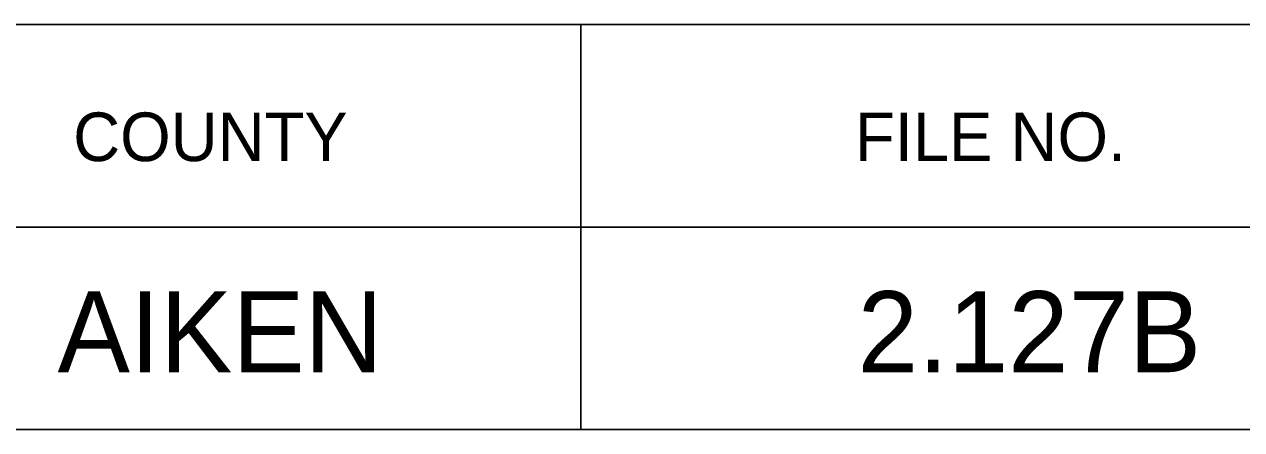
# Model space of a CAD drawing. Extents: x 1000 to 1162, y 999 to 8520.
# Drawn here: x 1140.57 to 1148.08, y 5815.05 to 5817.55 of the extents above; entities that cross this region are included whole.
import ezdxf

# ---------------------------------------------------------------- set-up
doc = ezdxf.new("R2010")
doc.units = 0
doc.layers.add('Level 20', color=7, linetype='Continuous')
doc.layers.add('Level 3', color=7, linetype='Continuous')

msp = doc.modelspace()

# ---------------------------------------------------------------- linework, layer by layer
at = {"layer": 'Level 3'}
for p, q in [((1133.055, 5817.5458), (1161.555, 5817.5458)), ((1133.055, 5817.5458), (1161.555, 5817.5458)), ((1133.055, 5817.5458), (1161.555, 5817.5458)), ((1133.055, 5817.5458), (1161.555, 5817.5458)), ((1133.055, 5817.5458), (1161.555, 5817.5458)), ((1133.055, 5817.5458), (1161.555, 5817.5458)), ((1133.055, 5817.5458), (1161.555, 5817.5458)), ((1133.055, 5817.5458), (1161.555, 5817.5458)), ((1133.055, 5817.5458), (1161.555, 5817.5458)), ((1133.055, 5817.5458), (1161.555, 5817.5458)), ((1133.055, 5817.5458), (1161.555, 5817.5458)), ((1133.055, 5817.5458), (1161.555, 5817.5458)), ((1133.055, 5817.5458), (1161.555, 5817.5458)), ((1133.055, 5817.5458), (1161.555, 5817.5458)), ((1133.055, 5817.5458), (1161.555, 5817.5458)), ((1133.055, 5817.5458), (1161.555, 5817.5458)), ((1133.055, 5817.5458), (1161.555, 5817.5458)), ((1133.055, 5817.5458), (1161.555, 5817.5458)), ((1133.055, 5817.5458), (1161.555, 5817.5458)), ((1133.055, 5817.5458), (1161.555, 5817.5458)), ((1133.055, 5817.5458), (1161.555, 5817.5458)), ((1133.055, 5817.5458), (1161.555, 5817.5458)), ((1133.055, 5817.5458), (1161.555, 5817.5458)), ((1133.055, 5817.5458), (1161.555, 5817.5458)), ((1133.055, 5817.5458), (1161.555, 5817.5458)), ((1133.055, 5817.5458), (1161.555, 5817.5458)), ((1133.055, 5817.5458), (1161.555, 5817.5458)), ((1133.055, 5817.5458), (1161.555, 5817.5458)), ((1133.055, 5817.5458), (1161.555, 5817.5458)), ((1133.055, 5817.5458), (1161.555, 5817.5458)), ((1133.055, 5817.5458), (1161.555, 5817.5458)), ((1133.055, 5817.5458), (1161.555, 5817.5458)), ((1133.055, 5817.5458), (1161.555, 5817.5458)), ((1133.055, 5817.5458), (1161.555, 5817.5458)), ((1133.055, 5817.5458), (1161.555, 5817.5458)), ((1133.055, 5817.5458), (1161.555, 5817.5458)), ((1133.055, 5817.5458), (1161.555, 5817.5458)), ((1133.055, 5817.5458), (1161.555, 5817.5458)), ((1133.055, 5817.5458), (1161.555, 5817.5458)), ((1133.055, 5817.5458), (1161.555, 5817.5458)), ((1143.9997, 5817.5458), (1143.9997, 5815.0458)), ((1143.9997, 5817.5458), (1143.9997, 5815.0458)), ((1143.9997, 5817.5458), (1143.9997, 5815.0458)), ((1143.9997, 5817.5458), (1143.9997, 5815.0458)), ((1143.9997, 5817.5458), (1143.9997, 5815.0458)), ((1143.9997, 5817.5458), (1143.9997, 5815.0458)), ((1143.9997, 5817.5458), (1143.9997, 5815.0458)), ((1143.9997, 5817.5458), (1143.9997, 5815.0458)), ((1143.9997, 5817.5458), (1143.9997, 5815.0458)), ((1143.9997, 5817.5458), (1143.9997, 5815.0458)), ((1143.9997, 5817.5458), (1143.9997, 5815.0458)), ((1143.9997, 5817.5458), (1143.9997, 5815.0458)), ((1143.9997, 5817.5458), (1143.9997, 5815.0458)), ((1143.9997, 5817.5458), (1143.9997, 5815.0458)), ((1143.9997, 5817.5458), (1143.9997, 5815.0458)), ((1143.9997, 5817.5458), (1143.9997, 5815.0458)), ((1143.9997, 5817.5458), (1143.9997, 5815.0458)), ((1143.9997, 5817.5458), (1143.9997, 5815.0458)), ((1143.9997, 5817.5458), (1143.9997, 5815.0458)), ((1143.9997, 5817.5458), (1143.9997, 5815.0458)), ((1143.9997, 5817.5458), (1143.9997, 5815.0458)), ((1143.9997, 5817.5458), (1143.9997, 5815.0458)), ((1143.9997, 5817.5458), (1143.9997, 5815.0458)), ((1143.9997, 5817.5458), (1143.9997, 5815.0458)), ((1143.9997, 5817.5458), (1143.9997, 5815.0458)), ((1143.9997, 5817.5458), (1143.9997, 5815.0458)), ((1143.9997, 5817.5458), (1143.9997, 5815.0458)), ((1143.9997, 5817.5458), (1143.9997, 5815.0458)), ((1143.9997, 5817.5458), (1143.9997, 5815.0458)), ((1143.9997, 5817.5458), (1143.9997, 5815.0458)), ((1143.9997, 5817.5458), (1143.9997, 5815.0458)), ((1143.9997, 5817.5458), (1143.9997, 5815.0458)), ((1143.9997, 5817.5458), (1143.9997, 5815.0458)), ((1143.9997, 5817.5458), (1143.9997, 5815.0458)), ((1143.9997, 5817.5458), (1143.9997, 5815.0458)), ((1143.9997, 5817.5458), (1143.9997, 5815.0458)), ((1143.9997, 5817.5458), (1143.9997, 5815.0458)), ((1143.9997, 5817.5458), (1143.9997, 5815.0458)), ((1143.9997, 5817.5458), (1143.9997, 5815.0458)), ((1143.9997, 5817.5458), (1143.9997, 5815.0458)), ((1133.055, 5816.2958), (1161.555, 5816.2958)), ((1133.055, 5816.2958), (1161.555, 5816.2958)), ((1133.055, 5816.2958), (1161.555, 5816.2958)), ((1133.055, 5816.2958), (1161.555, 5816.2958)), ((1133.055, 5816.2958), (1161.555, 5816.2958)), ((1133.055, 5816.2958), (1161.555, 5816.2958)), ((1133.055, 5816.2958), (1161.555, 5816.2958)), ((1133.055, 5816.2958), (1161.555, 5816.2958)), ((1133.055, 5816.2958), (1161.555, 5816.2958)), ((1133.055, 5816.2958), (1161.555, 5816.2958)), ((1133.055, 5816.2958), (1161.555, 5816.2958)), ((1133.055, 5816.2958), (1161.555, 5816.2958)), ((1133.055, 5816.2958), (1161.555, 5816.2958)), ((1133.055, 5816.2958), (1161.555, 5816.2958)), ((1133.055, 5816.2958), (1161.555, 5816.2958)), ((1133.055, 5816.2958), (1161.555, 5816.2958)), ((1133.055, 5816.2958), (1161.555, 5816.2958)), ((1133.055, 5816.2958), (1161.555, 5816.2958)), ((1133.055, 5816.2958), (1161.555, 5816.2958)), ((1133.055, 5816.2958), (1161.555, 5816.2958)), ((1133.055, 5816.2958), (1161.555, 5816.2958)), ((1133.055, 5816.2958), (1161.555, 5816.2958)), ((1133.055, 5816.2958), (1161.555, 5816.2958)), ((1133.055, 5816.2958), (1161.555, 5816.2958)), ((1133.055, 5816.2958), (1161.555, 5816.2958)), ((1133.055, 5816.2958), (1161.555, 5816.2958)), ((1133.055, 5816.2958), (1161.555, 5816.2958)), ((1133.055, 5816.2958), (1161.555, 5816.2958)), ((1133.055, 5816.2958), (1161.555, 5816.2958)), ((1133.055, 5816.2958), (1161.555, 5816.2958)), ((1133.055, 5816.2958), (1161.555, 5816.2958)), ((1133.055, 5816.2958), (1161.555, 5816.2958)), ((1133.055, 5816.2958), (1161.555, 5816.2958)), ((1133.055, 5816.2958), (1161.555, 5816.2958)), ((1133.055, 5816.2958), (1161.555, 5816.2958)), ((1133.055, 5816.2958), (1161.555, 5816.2958)), ((1133.055, 5816.2958), (1161.555, 5816.2958)), ((1133.055, 5816.2958), (1161.555, 5816.2958)), ((1133.055, 5816.2958), (1161.555, 5816.2958)), ((1133.055, 5816.2958), (1161.555, 5816.2958)), ((1133.055, 5815.0458), (1161.555, 5815.0458)), ((1133.055, 5815.0458), (1161.555, 5815.0458)), ((1133.055, 5815.0458), (1161.555, 5815.0458)), ((1133.055, 5815.0458), (1161.555, 5815.0458)), ((1133.055, 5815.0458), (1161.555, 5815.0458)), ((1133.055, 5815.0458), (1161.555, 5815.0458)), ((1133.055, 5815.0458), (1161.555, 5815.0458)), ((1133.055, 5815.0458), (1161.555, 5815.0458)), ((1133.055, 5815.0458), (1161.555, 5815.0458)), ((1133.055, 5815.0458), (1161.555, 5815.0458)), ((1133.055, 5815.0458), (1161.555, 5815.0458)), ((1133.055, 5815.0458), (1161.555, 5815.0458)), ((1133.055, 5815.0458), (1161.555, 5815.0458)), ((1133.055, 5815.0458), (1161.555, 5815.0458)), ((1133.055, 5815.0458), (1161.555, 5815.0458)), ((1133.055, 5815.0458), (1161.555, 5815.0458)), ((1133.055, 5815.0458), (1161.555, 5815.0458)), ((1133.055, 5815.0458), (1161.555, 5815.0458)), ((1133.055, 5815.0458), (1161.555, 5815.0458)), ((1133.055, 5815.0458), (1161.555, 5815.0458)), ((1133.055, 5815.0458), (1161.555, 5815.0458)), ((1133.055, 5815.0458), (1161.555, 5815.0458)), ((1133.055, 5815.0458), (1161.555, 5815.0458)), ((1133.055, 5815.0458), (1161.555, 5815.0458)), ((1133.055, 5815.0458), (1161.555, 5815.0458)), ((1133.055, 5815.0458), (1161.555, 5815.0458)), ((1133.055, 5815.0458), (1161.555, 5815.0458)), ((1133.055, 5815.0458), (1161.555, 5815.0458)), ((1133.055, 5815.0458), (1161.555, 5815.0458)), ((1133.055, 5815.0458), (1161.555, 5815.0458)), ((1133.055, 5815.0458), (1161.555, 5815.0458)), ((1133.055, 5815.0458), (1161.555, 5815.0458)), ((1133.055, 5815.0458), (1161.555, 5815.0458)), ((1133.055, 5815.0458), (1161.555, 5815.0458)), ((1133.055, 5815.0458), (1161.555, 5815.0458)), ((1133.055, 5815.0458), (1161.555, 5815.0458)), ((1133.055, 5815.0458), (1161.555, 5815.0458)), ((1133.055, 5815.0458), (1161.555, 5815.0458)), ((1133.055, 5815.0458), (1161.555, 5815.0458)), ((1133.055, 5815.0458), (1161.555, 5815.0458))]:
    msp.add_line(p, q, dxfattribs=at)

# ---------------------------------------------------------------- texts
at = {"layer": 'Level 20'}
for s, p in [('AIKEN', (1140.7706, 5815.4)), ('2.127B', (1145.7068, 5815.4))]:
    msp.add_text(s, height=0.5, dxfattribs=at).set_placement(p)
at = {"layer": 'Level 3'}
for s, p in [('COUNTY', (1140.8665, 5816.7021)), ('COUNTY', (1140.8665, 5816.7021)), ('COUNTY', (1140.8665, 5816.7021)), ('COUNTY', (1140.8665, 5816.7021)), ('COUNTY', (1140.8665, 5816.7021)), ('COUNTY', (1140.8665, 5816.7021)), ('COUNTY', (1140.8665, 5816.7021)), ('COUNTY', (1140.8665, 5816.7021)), ('COUNTY', (1140.8665, 5816.7021)), ('COUNTY', (1140.8665, 5816.7021)), ('COUNTY', (1140.8665, 5816.7021)), ('COUNTY', (1140.8665, 5816.7021)), ('COUNTY', (1140.8665, 5816.7021)), ('COUNTY', (1140.8665, 5816.7021)), ('COUNTY', (1140.8665, 5816.7021)), ('COUNTY', (1140.8665, 5816.7021)), ('COUNTY', (1140.8665, 5816.7021)), ('COUNTY', (1140.8665, 5816.7021)), ('COUNTY', (1140.8665, 5816.7021)), ('COUNTY', (1140.8665, 5816.7021)), ('COUNTY', (1140.8665, 5816.7021)), ('COUNTY', (1140.8665, 5816.7021)), ('COUNTY', (1140.8665, 5816.7021)), ('COUNTY', (1140.8665, 5816.7021)), ('COUNTY', (1140.8665, 5816.7021)), ('COUNTY', (1140.8665, 5816.7021)), ('COUNTY', (1140.8665, 5816.7021)), ('COUNTY', (1140.8665, 5816.7021)), ('COUNTY', (1140.8665, 5816.7021)), ('COUNTY', (1140.8665, 5816.7021)), ('COUNTY', (1140.8665, 5816.7021)), ('COUNTY', (1140.8665, 5816.7021)), ('COUNTY', (1140.8665, 5816.7021)), ('COUNTY', (1140.8665, 5816.7021)), ('COUNTY', (1140.8665, 5816.7021)), ('COUNTY', (1140.8665, 5816.7021)), ('COUNTY', (1140.8665, 5816.7021)), ('COUNTY', (1140.8665, 5816.7021)), ('COUNTY', (1140.8665, 5816.7021)), ('COUNTY', (1140.8665, 5816.7021)), ('FILE NO.', (1145.6908, 5816.7021)), ('FILE NO.', (1145.6908, 5816.7021)), ('FILE NO.', (1145.6908, 5816.7021)), ('FILE NO.', (1145.6908, 5816.7021)), ('FILE NO.', (1145.6908, 5816.7021)), ('FILE NO.', (1145.6908, 5816.7021)), ('FILE NO.', (1145.6908, 5816.7021)), ('FILE NO.', (1145.6908, 5816.7021)), ('FILE NO.', (1145.6908, 5816.7021)), ('FILE NO.', (1145.6908, 5816.7021)), ('FILE NO.', (1145.6908, 5816.7021)), ('FILE NO.', (1145.6908, 5816.7021)), ('FILE NO.', (1145.6908, 5816.7021)), ('FILE NO.', (1145.6908, 5816.7021)), ('FILE NO.', (1145.6908, 5816.7021)), ('FILE NO.', (1145.6908, 5816.7021)), ('FILE NO.', (1145.6908, 5816.7021)), ('FILE NO.', (1145.6908, 5816.7021)), ('FILE NO.', (1145.6908, 5816.7021)), ('FILE NO.', (1145.6908, 5816.7021)), ('FILE NO.', (1145.6908, 5816.7021)), ('FILE NO.', (1145.6908, 5816.7021)), ('FILE NO.', (1145.6908, 5816.7021)), ('FILE NO.', (1145.6908, 5816.7021)), ('FILE NO.', (1145.6908, 5816.7021)), ('FILE NO.', (1145.6908, 5816.7021)), ('FILE NO.', (1145.6908, 5816.7021)), ('FILE NO.', (1145.6908, 5816.7021)), ('FILE NO.', (1145.6908, 5816.7021)), ('FILE NO.', (1145.6908, 5816.7021)), ('FILE NO.', (1145.6908, 5816.7021)), ('FILE NO.', (1145.6908, 5816.7021)), ('FILE NO.', (1145.6908, 5816.7021)), ('FILE NO.', (1145.6908, 5816.7021)), ('FILE NO.', (1145.6908, 5816.7021)), ('FILE NO.', (1145.6908, 5816.7021)), ('FILE NO.', (1145.6908, 5816.7021)), ('FILE NO.', (1145.6908, 5816.7021)), ('FILE NO.', (1145.6908, 5816.7021)), ('FILE NO.', (1145.6908, 5816.7021))]:
    msp.add_text(s, height=0.3, dxfattribs=at).set_placement(p)

doc.saveas('drawing.dxf')
